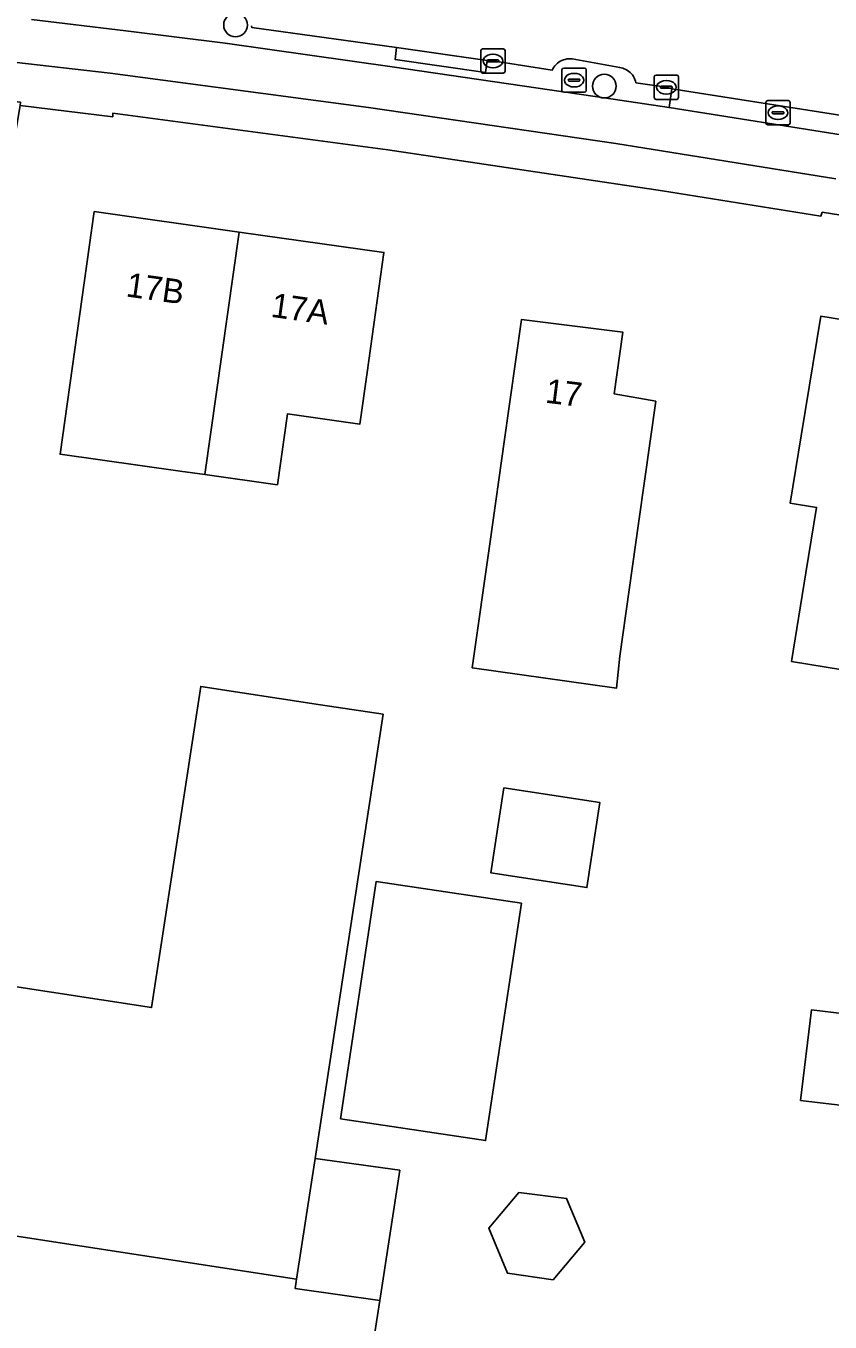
# Model space of a CAD drawing. Extents: x 157320 to 158835, y 386650 to 388491.
# Drawn here: x 158264.1 to 158297.3, y 387761.1 to 387814.5 of the extents above; entities that cross this region are included whole.
import ezdxf

# ---------------------------------------------------------------- set-up
doc = ezdxf.new("R2010")
doc.units = 0
for name, color, linetype in [('IMGEO_Berm_gesloten', 7, 'Continuous'), ('IMGEO_Berm_open', 7, 'Continuous'), ('IMGEO_Boom', 7, 'Continuous'), ('IMGEO_Erf', 7, 'Continuous'), ('IMGEO_Fietspad_open', 7, 'Continuous'), ('IMGEO_Kolk', 7, 'Continuous'), ('IMGEO_Pand', 7, 'Continuous'), ('IMGEO_Pand_nummerreeks', 7, 'Continuous'), ('IMGEO_Rijbaan_lokaal_open', 7, 'Continuous'), ('IMGEO_Rioolput', 7, 'Continuous'), ('IMGEO_Voetpad_open', 7, 'Continuous')]:
    doc.layers.add(name, color=color, linetype=linetype)

msp = doc.modelspace()

# ---------------------------------------------------------------- linework, layer by layer
at = {"layer": 'IMGEO_Berm_gesloten'}
for points in [[(158279.394, 387813.58), (158279.337, 387813.092), (158283.069, 387812.551), (158283.128, 387813.046)], [(158290.738, 387811.883), (158290.624, 387811.104), (158298.062, 387809.932), (158298.18, 387810.715)]]:
    msp.add_lwpolyline(points, close=True, dxfattribs=at)
at = {"layer": 'IMGEO_Berm_open'}
msp.add_lwpolyline([(158264.354, 387814.733), (158268.239, 387814.269), (158272.335, 387813.754), (158279.215, 387812.791), (158287.58, 387811.568), (158290.624, 387811.104), (158290.738, 387811.883), (158290.515, 387811.945), (158289.261, 387812.131), (158289.244, 387812.199), (158289.22, 387812.266), (158289.191, 387812.33), (158289.156, 387812.392), (158289.115, 387812.45), (158289.07, 387812.504), (158289.02, 387812.554), (158288.966, 387812.599), (158288.908, 387812.639), (158288.846, 387812.674), (158288.782, 387812.703), (158288.715, 387812.726), (158288.647, 387812.744), (158288.591, 387812.753), (158286.633, 387813.114), (158286.561, 387813.119), (158286.488, 387813.117), (158286.416, 387813.108), (158286.345, 387813.093), (158286.276, 387813.072), (158286.209, 387813.045), (158286.144, 387813.012), (158286.083, 387812.973), (158286.026, 387812.929), (158285.972, 387812.88), (158285.923, 387812.827), (158285.88, 387812.769), (158285.841, 387812.708), (158285.812, 387812.651), (158283.37, 387813.028), (158283.128, 387813.046), (158283.069, 387812.551), (158279.337, 387813.092), (158279.394, 387813.58), (158273.432, 387814.41), (158273.417, 387814.476)], dxfattribs=at)
at = {"layer": 'IMGEO_Boom'}
for centre in [(158272.763, 387814.508), (158287.96, 387811.991)]:
    msp.add_circle(centre, 0.489, dxfattribs=at)
at = {"layer": 'IMGEO_Erf'}
msp.add_lwpolyline([(158305.733, 387805.379), (158296.94, 387806.792), (158296.886, 387806.633), (158290.349, 387807.674), (158279.041, 387809.36), (158267.712, 387810.88), (158267.704, 387810.729), (158263.889, 387811.185), (158262.802, 387804.831), (158260.932, 387791.516), (158259.158, 387778.455), (158258.979, 387775.595), (158269.3, 387774.015), (158271.327, 387787.254), (158276.27, 387786.497), (158278.84, 387786.104), (158276.038, 387767.796), (158279.53, 387767.309), (158278.708, 387761.945), (158277.245, 387752.528)], dxfattribs=at)
for points in [[(158270.485, 387796.125), (158265.533, 387796.822), (158266.94, 387806.818), (158272.912, 387805.977), (158278.88, 387805.137), (158278.184, 387800.186), (158277.885, 387798.061), (158274.897, 387798.482), (158274.486, 387795.562), (158271.501, 387795.982)], [(158288.46, 387787.177), (158282.519, 387788.015), (158283.254, 387793.223), (158283.847, 387797.423), (158284.546, 387802.373), (158288.718, 387801.853), (158288.371, 387799.306), (158290.076, 387799.005), (158289.377, 387794.055), (158288.593, 387788.503)], [(158310.458, 387792.284), (158309.364, 387792.463), (158308.939, 387789.864), (158308.498, 387787.166), (158308.097, 387787.232), (158308.003, 387786.649), (158301.951, 387787.637), (158301.89, 387787.262), (158295.669, 387788.278), (158296.267, 387791.934), (158296.707, 387794.625), (158295.621, 387794.802), (158296.075, 387797.579), (158296.881, 387802.513), (158300.189, 387801.972), (158300.515, 387801.519), (158300.237, 387799.819), (158303.834, 387799.231), (158307.739, 387798.593), (158308.016, 387800.289), (158308.393, 387800.561), (158311.722, 387800.017), (158310.916, 387795.083)], [(158283.286, 387779.567), (158283.822, 387783.067), (158287.777, 387782.462), (158287.242, 387778.961)], [(158277.088, 387769.434), (158278.559, 387779.212), (158284.54, 387778.313), (158283.069, 387768.535)], [(158296.045, 387770.19), (158296.494, 387773.921), (158299.662, 387773.539), (158302.854, 387773.154), (158302.405, 387769.423), (158299.059, 387769.826)], [(158285.845, 387762.791), (158283.968, 387763.069), (158283.195, 387764.923), (158284.432, 387766.389), (158286.401, 387766.147), (158287.154, 387764.342)]]:
    msp.add_lwpolyline(points, close=True, dxfattribs=at)
at = {"layer": 'IMGEO_Fietspad_open'}
for points in [[(158279.215, 387812.791), (158272.335, 387813.754), (158268.239, 387814.269), (158264.354, 387814.733)], [(158251.723, 387814.311), (158255.68, 387813.908), (158262.65, 387813.087), (158267.595, 387812.517), (158278.237, 387811.11), (158288.436, 387809.62), (158297.495, 387808.175)], [(158298.062, 387809.932), (158290.624, 387811.104), (158287.58, 387811.568), (158279.215, 387812.791)]]:
    msp.add_lwpolyline(points, dxfattribs=at)
at = {"layer": 'IMGEO_Kolk'}
for p, q in [((158282.869, 387812.601), (158282.869, 387813.453)), ((158282.944, 387813.527), (158283.796, 387813.527)), ((158283.357, 387813.307), (158283.382, 387813.307)), ((158283.87, 387813.453), (158283.87, 387812.601)), ((158283.128, 387813.021), (158283.128, 387813.033)), ((158283.566, 387812.984), (158283.168, 387812.984)), ((158283.171, 387813.07), (158283.569, 387813.07)), ((158283.38, 387812.747), (158283.355, 387812.747)), ((158283.612, 387813.033), (158283.612, 387813.021)), ((158283.796, 387812.527), (158282.944, 387812.527)), ((158290.014, 387811.518), (158290.014, 387812.37)), ((158290.089, 387812.444), (158290.941, 387812.444)), ((158290.502, 387812.224), (158290.527, 387812.224)), ((158291.015, 387812.37), (158291.015, 387811.518)), ((158290.273, 387811.938), (158290.273, 387811.95)), ((158290.711, 387811.901), (158290.313, 387811.901)), ((158290.316, 387811.987), (158290.714, 387811.987)), ((158290.757, 387811.95), (158290.757, 387811.938)), ((158290.941, 387811.444), (158290.089, 387811.444)), ((158290.525, 387811.664), (158290.5, 387811.664))]:
    msp.add_line(p, q, dxfattribs=at)
for points in [[(158282.869, 387812.601), (158282.869, 387813.453)], [(158282.944, 387813.527), (158283.796, 387813.527)], [(158283.87, 387813.453), (158283.87, 387812.601)], [(158283.796, 387812.527), (158282.944, 387812.527)], [(158290.014, 387811.518), (158290.014, 387812.37)], [(158290.089, 387812.444), (158290.941, 387812.444)], [(158291.015, 387812.37), (158291.015, 387811.518)], [(158290.941, 387811.444), (158290.089, 387811.444)]]:
    msp.add_lwpolyline(points, dxfattribs=at)
for centre, radius, start, end in [((158282.946, 387813.451), 0.0765, 91.552, 178.448), ((158282.946, 387813.451), 0.0765, 91.552, 178.448), ((158283.794, 387813.451), 0.0765, 1.552, 88.448), ((158283.794, 387813.451), 0.0765, 1.552, 88.448), ((158283.168, 387813.03), 0.0403, 85.8775, 175.7526), ((158283.165, 387813.02), 0.0366, 178.938, 274.7102), ((158283.569, 387813.027), 0.043, 264.8664, 352.4533), ((158283.573, 387813.032), 0.0386, 1.7309, 96.639), ((158282.946, 387812.603), 0.0765, 181.552, 268.448), ((158282.946, 387812.603), 0.0765, 181.552, 268.448), ((158283.794, 387812.603), 0.0765, 271.552, 358.448), ((158283.794, 387812.603), 0.0765, 271.552, 358.448), ((158290.091, 387812.368), 0.0765, 91.552, 178.448), ((158290.091, 387812.368), 0.0765, 91.552, 178.448), ((158290.939, 387812.368), 0.0765, 1.552, 88.448), ((158290.939, 387812.368), 0.0765, 1.552, 88.448), ((158290.313, 387811.947), 0.0403, 85.8775, 175.7526), ((158290.31, 387811.937), 0.0366, 178.938, 274.7102), ((158290.714, 387811.944), 0.043, 264.8664, 352.4533), ((158290.718, 387811.949), 0.0386, 1.7309, 96.639), ((158290.091, 387811.52), 0.0765, 181.552, 268.448), ((158290.091, 387811.52), 0.0765, 181.552, 268.448), ((158290.939, 387811.52), 0.0765, 271.552, 358.448), ((158290.939, 387811.52), 0.0765, 271.552, 358.448)]:
    msp.add_arc(centre, radius, start, end, dxfattribs=at)
for centre, major_axis, ratio, start_param, end_param in [((158283.356, 387813.027), (-0.387, 0.002), 0.722429, 4.712389, 7.853982), ((158283.381, 387813.027), (-0.39, 0.002), 0.717154, 1.570796, 4.712389), ((158290.501, 387811.944), (-0.387, 0.002), 0.722429, 4.712389, 7.853982), ((158290.526, 387811.944), (-0.39, 0.002), 0.717154, 1.570796, 4.712389)]:
    msp.add_ellipse(centre, major_axis=major_axis, ratio=ratio, start_param=start_param, end_param=end_param, dxfattribs=at)
at = {"layer": 'IMGEO_Pand'}
for points in [[(158272.912, 387805.977), (158266.94, 387806.818), (158265.533, 387796.822), (158270.485, 387796.125), (158271.501, 387795.982)], [(158272.912, 387805.977), (158271.501, 387795.982), (158274.486, 387795.562), (158274.897, 387798.482), (158277.885, 387798.061), (158278.184, 387800.186), (158278.88, 387805.137)], [(158288.593, 387788.503), (158289.377, 387794.055), (158290.076, 387799.005), (158288.371, 387799.306), (158288.718, 387801.853), (158284.546, 387802.373), (158283.847, 387797.423), (158283.254, 387793.223), (158282.519, 387788.015), (158288.46, 387787.177)], [(158303.834, 387799.231), (158300.237, 387799.819), (158300.515, 387801.519), (158300.189, 387801.972), (158296.881, 387802.513), (158296.075, 387797.579), (158295.621, 387794.802), (158296.707, 387794.625), (158296.267, 387791.934), (158295.669, 387788.278), (158301.89, 387787.262), (158301.951, 387787.637), (158302.484, 387790.918)], [(158278.84, 387786.104), (158276.27, 387786.497), (158271.327, 387787.254), (158269.3, 387774.015), (158258.979, 387775.595), (158257.39, 387765.565), (158275.278, 387762.828), (158276.038, 387767.796)], [(158287.777, 387782.462), (158283.822, 387783.067), (158283.286, 387779.567), (158287.242, 387778.961)], [(158284.54, 387778.313), (158278.559, 387779.212), (158277.088, 387769.434), (158283.069, 387768.535)], [(158299.662, 387773.539), (158296.494, 387773.921), (158296.045, 387770.19), (158299.059, 387769.826)], [(158276.038, 387767.796), (158275.278, 387762.828), (158275.219, 387762.442), (158278.708, 387761.945), (158279.53, 387767.309)], [(158286.401, 387766.147), (158284.432, 387766.389), (158283.195, 387764.923), (158283.968, 387763.069), (158285.845, 387762.791), (158287.154, 387764.342)], [(158278.708, 387761.945), (158275.219, 387762.442), (158275.278, 387762.828), (158257.39, 387765.565), (158255.852, 387755.854), (158260.793, 387755.086), (158277.245, 387752.528)]]:
    msp.add_lwpolyline(points, close=True, dxfattribs=at)
at = {"layer": 'IMGEO_Rijbaan_lokaal_open'}
msp.add_lwpolyline([(158273.417, 387814.476), (158273.432, 387814.41), (158279.394, 387813.58), (158283.128, 387813.046), (158283.37, 387813.028), (158285.812, 387812.651), (158285.841, 387812.708), (158285.88, 387812.769), (158285.923, 387812.827), (158285.972, 387812.88), (158286.026, 387812.929), (158286.083, 387812.973), (158286.144, 387813.012), (158286.209, 387813.045), (158286.276, 387813.072), (158286.345, 387813.093), (158286.416, 387813.108), (158286.488, 387813.117), (158286.561, 387813.119), (158286.633, 387813.114), (158288.591, 387812.753), (158288.647, 387812.744), (158288.715, 387812.726), (158288.782, 387812.703), (158288.846, 387812.674), (158288.908, 387812.639), (158288.966, 387812.599), (158289.02, 387812.554), (158289.07, 387812.504), (158289.115, 387812.45), (158289.156, 387812.392), (158289.191, 387812.33), (158289.22, 387812.266), (158289.244, 387812.199), (158289.261, 387812.131), (158290.515, 387811.945), (158290.738, 387811.883), (158298.18, 387810.715)], dxfattribs=at)
at = {"layer": 'IMGEO_Rioolput'}
for p, q in [((158286.214, 387811.81), (158286.214, 387812.662)), ((158286.289, 387812.736), (158287.141, 387812.736)), ((158286.473, 387812.23), (158286.473, 387812.242)), ((158286.516, 387812.279), (158286.914, 387812.279)), ((158286.702, 387812.516), (158286.727, 387812.516)), ((158286.957, 387812.242), (158286.957, 387812.23)), ((158287.215, 387812.662), (158287.215, 387811.81)), ((158287.141, 387811.736), (158286.289, 387811.736)), ((158286.911, 387812.193), (158286.513, 387812.193)), ((158286.725, 387811.956), (158286.7, 387811.956)), ((158294.615, 387810.468), (158294.615, 387811.32)), ((158294.69, 387811.394), (158295.542, 387811.394)), ((158295.103, 387811.174), (158295.128, 387811.174)), ((158295.616, 387811.32), (158295.616, 387810.468)), ((158294.874, 387810.888), (158294.874, 387810.9)), ((158295.312, 387810.851), (158294.914, 387810.851)), ((158294.917, 387810.937), (158295.315, 387810.937)), ((158295.126, 387810.614), (158295.101, 387810.614)), ((158295.358, 387810.9), (158295.358, 387810.888)), ((158295.542, 387810.394), (158294.69, 387810.394))]:
    msp.add_line(p, q, dxfattribs=at)
for points in [[(158286.214, 387811.81), (158286.214, 387812.662)], [(158286.289, 387812.736), (158287.141, 387812.736)], [(158287.215, 387812.662), (158287.215, 387811.81)], [(158287.141, 387811.736), (158286.289, 387811.736)], [(158294.615, 387810.468), (158294.615, 387811.32)], [(158294.69, 387811.394), (158295.542, 387811.394)], [(158295.616, 387811.32), (158295.616, 387810.468)], [(158295.542, 387810.394), (158294.69, 387810.394)]]:
    msp.add_lwpolyline(points, dxfattribs=at)
for centre, radius, start, end in [((158286.291, 387812.66), 0.0765, 91.552, 178.448), ((158286.291, 387812.66), 0.0765, 91.552, 178.448), ((158286.513, 387812.239), 0.0403, 85.8775, 175.7526), ((158286.51, 387812.229), 0.0366, 178.938, 274.7102), ((158286.914, 387812.236), 0.043, 264.8664, 352.4533), ((158286.918, 387812.241), 0.0386, 1.7309, 96.639), ((158287.139, 387812.66), 0.0765, 1.552, 88.448), ((158287.139, 387812.66), 0.0765, 1.552, 88.448), ((158286.291, 387811.812), 0.0765, 181.552, 268.448), ((158286.291, 387811.812), 0.0765, 181.552, 268.448), ((158287.139, 387811.812), 0.0765, 271.552, 358.448), ((158287.139, 387811.812), 0.0765, 271.552, 358.448), ((158294.692, 387811.318), 0.0765, 91.552, 178.448), ((158294.692, 387811.318), 0.0765, 91.552, 178.448), ((158295.54, 387811.318), 0.0765, 1.552, 88.448), ((158295.54, 387811.318), 0.0765, 1.552, 88.448), ((158294.914, 387810.897), 0.0403, 85.8775, 175.7526), ((158294.911, 387810.887), 0.0366, 178.938, 274.7102), ((158295.315, 387810.894), 0.043, 264.8664, 352.4533), ((158295.319, 387810.899), 0.0386, 1.7309, 96.639), ((158294.692, 387810.47), 0.0765, 181.552, 268.448), ((158294.692, 387810.47), 0.0765, 181.552, 268.448), ((158295.54, 387810.47), 0.0765, 271.552, 358.448), ((158295.54, 387810.47), 0.0765, 271.552, 358.448)]:
    msp.add_arc(centre, radius, start, end, dxfattribs=at)
for centre, major_axis, ratio, start_param, end_param in [((158286.701, 387812.236), (-0.387, 0.002), 0.722429, 4.712389, 7.853982), ((158286.726, 387812.236), (-0.39, 0.002), 0.717154, 1.570796, 4.712389), ((158295.102, 387810.894), (-0.387, 0.002), 0.722429, 4.712389, 7.853982), ((158295.127, 387810.894), (-0.39, 0.002), 0.717154, 1.570796, 4.712389)]:
    msp.add_ellipse(centre, major_axis=major_axis, ratio=ratio, start_param=start_param, end_param=end_param, dxfattribs=at)
at = {"layer": 'IMGEO_Voetpad_open'}
for points in [[(158297.495, 387808.175), (158288.436, 387809.62), (158278.237, 387811.11), (158267.595, 387812.517), (158262.65, 387813.087), (158255.68, 387813.908), (158251.723, 387814.311)], [(158248.953, 387813.04), (158252.198, 387812.644), (158255.462, 387812.292), (158263.897, 387811.325), (158263.889, 387811.185), (158267.704, 387810.729), (158267.712, 387810.88), (158279.041, 387809.36), (158290.349, 387807.674), (158296.886, 387806.633), (158296.94, 387806.792), (158305.733, 387805.379)]]:
    msp.add_lwpolyline(points, dxfattribs=at)

# ---------------------------------------------------------------- texts
at = {"layer": 'IMGEO_Pand_nummerreeks'}
for s, rotation, p in [('17B', 351.9862, (158268.215, 387803.326)), ('17A', 351.9862, (158274.185, 387802.486)), ('17', 352.8953, (158285.497, 387798.949))]:
    msp.add_text(s, height=1, rotation=rotation, dxfattribs=at).set_placement(p)

doc.saveas('drawing.dxf')
